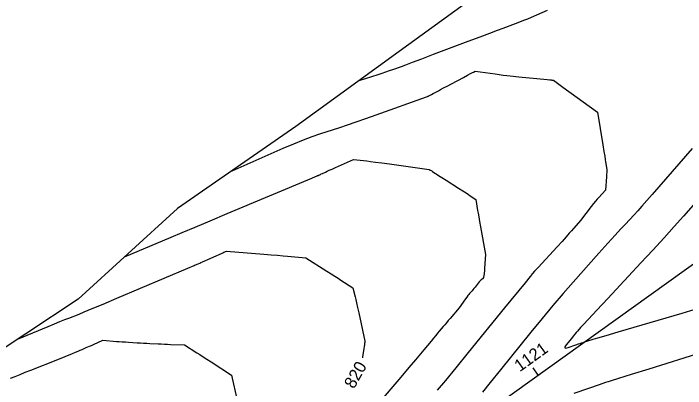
# Model space of a CAD drawing. Extents: x 2079879 to 2092887, y 778083 to 784051.
# Drawn here: x 2083948 to 2084103, y 781052 to 781138.5 of the extents above; entities that cross this region are included whole.
import ezdxf

# ---------------------------------------------------------------- set-up
doc = ezdxf.new("R2010")
doc.units = 0
for name, color, linetype in [('DT_X_Contour_Major', 7, 'Continuous'), ('DT_X_Contour_Minor', 7, 'Continuous'), ('DT_X_TIN_Hull', 7, 'Continuous'), ('GE_X_CL_20', 7, 'Continuous')]:
    doc.layers.add(name, color=color, linetype=linetype)

msp = doc.modelspace()

# ---------------------------------------------------------------- linework, layer by layer
at = {"layer": 'DT_X_Contour_Major'}
msp.add_lwpolyline([(2083948.99, 781063.37), (2083956.04, 781066.3), (2083957.47, 781066.9), (2083958.75, 781067.42), (2083959.86, 781067.87), (2083960.82, 781068.25), (2083963.16, 781069.16), (2083964.36, 781069.65), (2083966.22, 781070.41), (2083968.74, 781071.47), (2083971.91, 781072.81), (2083988.25, 781079.72), (2083989.67, 781080.34), (2083989.95, 781080.47), (2083990.2, 781080.57), (2083990.41, 781080.67), (2083990.59, 781080.74), (2083991.02, 781080.91), (2083991.26, 781081.01), (2083991.64, 781081.18), (2083992.16, 781081.41), (2083992.82, 781081.72), (2083994.79, 781082.61), (2083995.45, 781082.91), (2083995.96, 781083.14), (2083996.32, 781083.3), (2083996.53, 781083.4), (2083997.14, 781083.67), (2084005.72, 781082.98), (2084007.44, 781082.84), (2084008.93, 781082.71), (2084010.19, 781082.61), (2084011.21, 781082.51), (2084015.46, 781082.11), (2084020.28, 781079.07), (2084021.26, 781078.45), (2084022.13, 781077.9), (2084022.89, 781077.42), (2084023.54, 781077), (2084026.3, 781075.21), (2084026.83, 781073.1), (2084026.96, 781072.53), (2084027.15, 781071.72), (2084027.38, 781070.69), (2084027.66, 781069.41), (2084029.07, 781062.94), (2084029.05, 781062.8), (2084029.04, 781062.77), (2084029.03, 781062.73), (2084029.03, 781062.67), (2084029.02, 781062.6), (2084028.99, 781062.41), (2084028.97, 781062.27), (2084028.94, 781062.03), (2084028.88, 781061.66), (2084028.81, 781061.19), (2084028.6, 781059.75), (2084028.53, 781059.26), (2084028.5, 781059.05)], dxfattribs=at)
at = {"layer": 'DT_X_Contour_Minor'}
for points in [[(2084027.69, 781122.96), (2084032.12, 781124.4), (2084033.04, 781124.7), (2084033.91, 781124.99), (2084034.72, 781125.27), (2084035.49, 781125.54), (2084037.45, 781126.24), (2084038.46, 781126.61), (2084040.04, 781127.2), (2084042.19, 781128.01), (2084044.89, 781129.03), (2084052.86, 781132.05), (2084055.61, 781133.09), (2084057.87, 781133.94), (2084059.65, 781134.6), (2084060.94, 781135.08), (2084063.75, 781136.12), (2084064.77, 781136.5), (2084065.72, 781136.87), (2084066.61, 781137.24), (2084067.43, 781137.59), (2084071.1, 781139.22)], [(2083998.43, 781102.2), (2084010.21, 781107.36), (2084012.64, 781108.4), (2084014.86, 781109.3), (2084016.88, 781110.06), (2084018.69, 781110.68), (2084023.26, 781112.16), (2084025.07, 781112.76), (2084027.07, 781113.44), (2084029.27, 781114.21), (2084031.66, 781115.06), (2084043.27, 781119.22), (2084043.5, 781119.33), (2084043.55, 781119.35), (2084043.6, 781119.38), (2084043.64, 781119.4), (2084043.69, 781119.42), (2084043.81, 781119.49), (2084043.91, 781119.54), (2084044.1, 781119.64), (2084044.4, 781119.8), (2084044.79, 781120.01), (2084045.98, 781120.64), (2084046.5, 781120.92), (2084047.18, 781121.28), (2084048, 781121.71), (2084048.98, 781122.23), (2084051.8, 781123.72), (2084052.73, 781124.22), (2084053.42, 781124.58), (2084053.87, 781124.82), (2084054.07, 781124.93), (2084054.46, 781125.14), (2084059.06, 781124.5), (2084060.01, 781124.38), (2084060.91, 781124.26), (2084061.75, 781124.16), (2084062.54, 781124.07), (2084064.55, 781123.86), (2084065.33, 781123.78), (2084066.14, 781123.69), (2084066.99, 781123.61), (2084067.87, 781123.52), (2084070.27, 781123.28), (2084071.06, 781123.2), (2084071.64, 781123.14), (2084072, 781123.11), (2084072.14, 781123.09), (2084072.23, 781123.08), (2084072.26, 781123.08), (2084072.29, 781123.07), (2084072.32, 781123.07), (2084072.35, 781123.07), (2084072.49, 781123.05), (2084074.7, 781121.47), (2084082.69, 781115.73), (2084083.9, 781108.13), (2084084.14, 781106.66), (2084084.32, 781105.54), (2084084.44, 781104.74), (2084084.52, 781104.28), (2084084.73, 781102.91), (2084084.78, 781102.37), (2084084.79, 781102.19), (2084084.78, 781101.87), (2084084.75, 781101.41), (2084084.71, 781100.82), (2084084.49, 781097.72), (2084082.95, 781096.06), (2084082.59, 781095.67), (2084082.19, 781095.18), (2084081.74, 781094.62), (2084081.23, 781093.96), (2084078.76, 781090.71), (2084076.7, 781088.38), (2084076.16, 781087.78), (2084075.42, 781086.96), (2084074.48, 781085.92), (2084073.34, 781084.67), (2084068.95, 781079.86), (2084068.17, 781079.01), (2084067.7, 781078.49), (2084067.55, 781078.32), (2084067.54, 781078.31), (2084067.14, 781077.83), (2084065.96, 781076.38), (2084061.25, 781070.59), (2084052.87, 781060.3), (2084049.98, 781056.76), (2084047.6, 781053.86), (2084045.73, 781051.6)], [(2084104.5, 781107.35), (2084101.4, 781103.76), (2084095.26, 781096.72), (2084094.02, 781095.3), (2084092.91, 781094.05), (2084091.93, 781092.96), (2084091.09, 781092.05), (2084089.03, 781089.84), (2084088.07, 781088.81), (2084086.75, 781087.35), (2084085.06, 781085.47), (2084083, 781083.18), (2084077.03, 781076.5), (2084074.74, 781073.9), (2084072.35, 781071.12), (2084069.88, 781068.15), (2084067.3, 781064.99), (2084060.31, 781056.33), (2084057.96, 781053.41), (2084056.13, 781051.15)], [(2083973.65, 781082.34), (2083984.38, 781086.88), (2083986.92, 781087.95), (2083989.92, 781089.22), (2083993.4, 781090.67), (2083997.34, 781092.32), (2084016.83, 781100.47), (2084017.69, 781100.85), (2084017.86, 781100.93), (2084018.01, 781101), (2084018.14, 781101.06), (2084018.25, 781101.11), (2084018.51, 781101.23), (2084018.63, 781101.28), (2084018.79, 781101.36), (2084019, 781101.45), (2084019.25, 781101.57), (2084019.98, 781101.9), (2084020.32, 781102.06), (2084020.82, 781102.29), (2084021.48, 781102.59), (2084022.28, 781102.95), (2084026.39, 781104.82), (2084029.5, 781104.44), (2084030.33, 781104.33), (2084031.48, 781104.18), (2084032.95, 781103.99), (2084034.75, 781103.75), (2084043.88, 781102.51), (2084044.13, 781102.35), (2084044.2, 781102.3), (2084044.31, 781102.23), (2084044.46, 781102.14), (2084044.65, 781102.02), (2084045.19, 781101.66), (2084045.51, 781101.46), (2084046.04, 781101.12), (2084046.79, 781100.64), (2084047.75, 781100.03), (2084050.62, 781098.19), (2084051.6, 781097.57), (2084052.37, 781097.07), (2084052.95, 781096.69), (2084053.33, 781096.44), (2084054.62, 781095.56), (2084055.04, 781093.04), (2084055.15, 781092.39), (2084055.3, 781091.55), (2084055.48, 781090.49), (2084055.71, 781089.23), (2084056.85, 781082.88), (2084056.62, 781079.7), (2084056.58, 781079.09), (2084056.54, 781078.62), (2084056.52, 781078.29), (2084056.5, 781078.1), (2084056.42, 781077.56), (2084056.27, 781077.36), (2084056.23, 781077.32), (2084056.19, 781077.28), (2084056.13, 781077.23), (2084056.06, 781077.18), (2084055.87, 781077.04), (2084055.77, 781076.95), (2084055.62, 781076.8), (2084055.42, 781076.57), (2084055.17, 781076.27), (2084054.44, 781075.37), (2084054.18, 781075.05), (2084053.95, 781074.78), (2084053.75, 781074.54), (2084053.59, 781074.35), (2084053.19, 781073.88), (2084053.02, 781073.67), (2084052.81, 781073.4), (2084052.55, 781073.06), (2084052.25, 781072.66), (2084050.75, 781070.62), (2084048.68, 781068.16), (2084048.25, 781067.64), (2084047.84, 781067.16), (2084047.46, 781066.71), (2084047.11, 781066.29), (2084046.19, 781065.22), (2084045.82, 781064.78), (2084045.37, 781064.25), (2084044.86, 781063.63), (2084044.29, 781062.92), (2084042.66, 781060.92), (2084041.87, 781059.97), (2084040.72, 781058.6), (2084039.21, 781056.83), (2084037.35, 781054.64), (2084031.89, 781048.27)], [(2084107.9, 781097.96), (2084102.47, 781091.73), (2084100.33, 781089.31), (2084097.99, 781086.7), (2084095.44, 781083.91), (2084092.68, 781080.94), (2084085.04, 781072.77), (2084082.5, 781070.05), (2084080.61, 781068.02), (2084079.37, 781066.69), (2084078.78, 781066.05), (2084078.07, 781065.25), (2084077.78, 781064.92), (2084077.45, 781064.53), (2084077.07, 781064.07), (2084076.65, 781063.55), (2084075.46, 781062.08), (2084075.16, 781061.63), (2084075.13, 781061.37), (2084075.38, 781061.31), (2084075.91, 781061.44), (2084077.69, 781062.06), (2084078.27, 781062.26), (2084078.69, 781062.41), (2084078.94, 781062.5), (2084079.03, 781062.53), (2084079.05, 781062.53), (2084079.12, 781062.56), (2084079.34, 781062.62), (2084079.7, 781062.73), (2084080.19, 781062.89), (2084081.7, 781063.36), (2084082.72, 781063.66), (2084084.63, 781064.23), (2084087.43, 781065.06), (2084091.12, 781066.15), (2084102.17, 781069.4), (2084106.15, 781070.61)], [(2083947.34, 781054.35), (2083948.41, 781054.79), (2083949.56, 781055.25), (2083950.77, 781055.74), (2083952.07, 781056.24), (2083958.26, 781058.66), (2083961.68, 781060.1), (2083962.36, 781060.39), (2083962.95, 781060.64), (2083963.45, 781060.85), (2083963.85, 781061.02), (2083964.79, 781061.43), (2083965.16, 781061.59), (2083965.56, 781061.76), (2083966, 781061.95), (2083966.46, 781062.14), (2083968.68, 781063.11), (2083971.77, 781062.87), (2083972.44, 781062.82), (2083973.13, 781062.77), (2083973.84, 781062.72), (2083974.58, 781062.67), (2083976.56, 781062.55), (2083977.3, 781062.5), (2083978.04, 781062.46), (2083978.76, 781062.42), (2083979.49, 781062.39), (2083981.4, 781062.3), (2083982.12, 781062.27), (2083982.83, 781062.24), (2083983.53, 781062.2), (2083984.23, 781062.17), (2083987.47, 781062.03), (2083990.35, 781060.23), (2083991.01, 781059.81), (2083991.78, 781059.32), (2083992.64, 781058.77), (2083993.6, 781058.15), (2083998.32, 781055.1), (2083999.58, 781049.26)], [(2084077.29, 781050.91), (2084080.67, 781052.08), (2084083.09, 781052.92), (2084084.57, 781053.43), (2084085.09, 781053.61), (2084085.23, 781053.65), (2084085.85, 781053.85), (2084087.61, 781054.39), (2084090.5, 781055.29), (2084094.54, 781056.54), (2084106.81, 781060.34)]]:
    msp.add_lwpolyline(points, dxfattribs=at)
at = {"layer": 'DT_X_TIN_Hull'}
msp.add_lwpolyline([(2084059.54, 781146.11), (2084036.93, 781129.67), (2084013.14, 781112.39), (2083985.88, 781093.51), (2083962.99, 781072.59), (2083938.75, 781056.62), (2083915.71, 781038.8), (2083889.83, 781019.11), (2083858.55, 781008.75), (2083855.92, 781006.71), (2083852.49, 781002.97), (2083838.69, 780981.61), (2083815.06, 780964.33), (2083790.38, 780946.76)], dxfattribs=at)
at = {"layer": 'GE_X_CL_20'}
for p, q in [((2079923.52, 778084.44), (2085691.45, 782217.74)), ((2084069.02, 781055.1), (2084067.85, 781056.73))]:
    msp.add_line(p, q, dxfattribs=at)

# ---------------------------------------------------------------- texts
at = {"layer": 'DT_X_Contour_Major'}
msp.add_text('820', height=2.8, rotation=60.571, dxfattribs=at).set_placement((2084026.52, 781051.76))
at = {"layer": 'GE_X_CL_20'}
msp.add_text('1121', height=2.8, rotation=35.6254, dxfattribs=at).set_placement((2084064.75, 781055.74))

doc.saveas('drawing.dxf')
